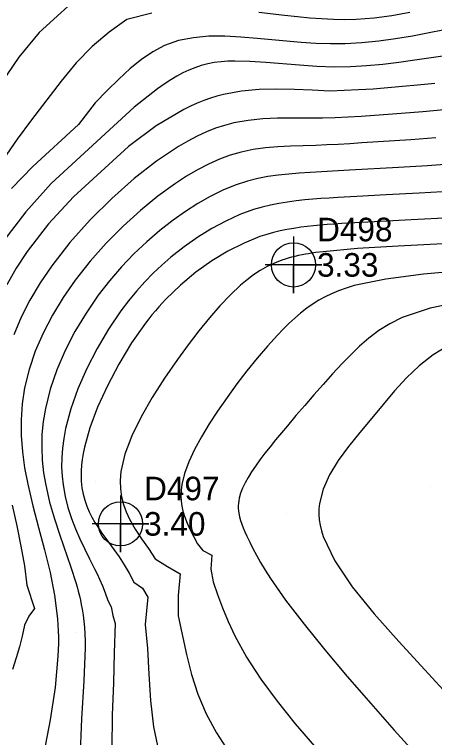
# Model space of a CAD drawing. Extents: x 2356077 to 2359823, y 225951 to 227822.
# Drawn here: x 2357044.1 to 2357088.7, y 227130.7 to 227207.4 of the extents above; entities that cross this region are included whole.
import ezdxf

# ---------------------------------------------------------------- set-up
doc = ezdxf.new("R2010")
doc.units = 0
for name, color, linetype in [('DTM Contours Major', 7, 'Continuous'), ('DTM Contours Minor', 7, 'Continuous'), ('Exist DTM Regular Point CELL', 7, 'Continuous'), ('Exist DTM Regular Point Cogo Elevation', 7, 'Continuous'), ('Exist DTM Regular Point Cogo Number', 7, 'Continuous'), ('PH Exist DTM Point', 7, 'Continuous')]:
    doc.layers.add(name, color=color, linetype=linetype)

msp = doc.modelspace()

# ---------------------------------------------------------------- linework, layer by layer
at = {"layer": 'DTM Contours Major'}
for points in [[(2357090.997, 227205.991), (2357088.098, 227205.414), (2357086.313, 227205.077), (2357084.528, 227204.776), (2357082.744, 227204.526), (2357080.959, 227204.344), (2357079.172, 227204.248), (2357077.62, 227204.243), (2357076.068, 227204.299), (2357074.516, 227204.401), (2357072.966, 227204.533), (2357069.876, 227204.826), (2357068.138, 227204.969), (2357066.421, 227205.053), (2357064.739, 227205.042), (2357063.108, 227204.9), (2357061.54, 227204.588), (2357060.051, 227204.07), (2357058.799, 227203.415), (2357057.593, 227202.589), (2357056.405, 227201.614), (2357055.208, 227200.51), (2357053.974, 227199.298), (2357052.677, 227197.999), (2357050.925, 227195.689), (2357046.073, 227191.244), (2357043.82, 227188.921)], [(2357091.164, 227191.559), (2357087.906, 227191.321), (2357084.837, 227191.133), (2357079.649, 227190.842), (2357075.47, 227190.591), (2357074.326, 227190.518), (2357073.205, 227190.431), (2357072.1, 227190.318), (2357071.006, 227190.164), (2357069.918, 227189.957), (2357068.83, 227189.683), (2357067.524, 227189.253), (2357066.212, 227188.713), (2357064.895, 227188.067), (2357063.577, 227187.32), (2357062.26, 227186.477), (2357060.945, 227185.543), (2357059.545, 227184.447), (2357058.161, 227183.255), (2357056.804, 227181.969), (2357055.488, 227180.593), (2357054.221, 227179.129), (2357053.017, 227177.58), (2357051.723, 227175.702), (2357050.547, 227173.74), (2357049.507, 227171.723), (2357048.624, 227169.675), (2357047.92, 227167.623), (2357047.413, 227165.593), (2357047.183, 227164.19), (2357047.056, 227162.807), (2357047.025, 227161.443), (2357047.085, 227160.094), (2357047.23, 227158.758), (2357047.454, 227157.432), (2357047.869, 227155.649), (2357048.38, 227153.885), (2357048.949, 227152.145), (2357050.114, 227148.761), (2357050.633, 227147.128), (2357050.768, 227146.659), (2357050.896, 227146.192), (2357051.015, 227145.725), (2357051.124, 227145.256), (2357051.224, 227144.782), (2357051.313, 227144.302), (2357051.412, 227143.677), (2357051.492, 227143.034), (2357051.555, 227142.367), (2357051.598, 227141.673), (2357051.623, 227140.946), (2357051.629, 227140.182), (2357051.485, 227136.687), (2357051.23, 227132.664), (2357051.078, 227128.269)], [(2357091.614, 227176.909), (2357088.195, 227176.199), (2357085.238, 227175.21), (2357083.932, 227174.566), (2357082.758, 227173.837), (2357081.69, 227173.037), (2357080.703, 227172.179), (2357079.774, 227171.278), (2357078.878, 227170.347), (2357077.854, 227169.246), (2357076.846, 227168.132), (2357075.858, 227167.017), (2357074.894, 227165.908), (2357073.961, 227164.817), (2357073.061, 227163.752), (2357072.423, 227162.99), (2357071.81, 227162.247), (2357071.226, 227161.524), (2357070.674, 227160.822), (2357070.159, 227160.139), (2357069.683, 227159.478), (2357069.27, 227158.866), (2357068.902, 227158.273), (2357068.581, 227157.698), (2357068.314, 227157.14), (2357068.104, 227156.6), (2357067.956, 227156.078), (2357067.903, 227155.802), (2357067.868, 227155.53), (2357067.852, 227155.261), (2357067.854, 227154.994), (2357067.873, 227154.727), (2357067.909, 227154.46), (2357067.986, 227154.087), (2357068.092, 227153.707), (2357068.226, 227153.315), (2357068.386, 227152.907), (2357068.569, 227152.48), (2357068.774, 227152.029), (2357069.067, 227151.411), (2357069.399, 227150.746), (2357069.778, 227150.03), (2357070.21, 227149.262), (2357070.704, 227148.439), (2357071.266, 227147.56), (2357072.875, 227145.268), (2357074.823, 227142.723), (2357077.029, 227139.999), (2357079.411, 227137.168), (2357081.888, 227134.304), (2357084.379, 227131.48), (2357086.13, 227129.507)]]:
    msp.add_lwpolyline(points, dxfattribs=at)
at = {"layer": 'DTM Contours Minor'}
for points in [[(2357051.745, 227210.011), (2357046.768, 227205.459), (2357044.597, 227202.817), (2357042.672, 227199.974)], [(2357058.691, 227207.493), (2357056.049, 227206.828), (2357054.187, 227205.477), (2357052.374, 227203.975), (2357050.696, 227202.216), (2357049.1, 227200.281), (2357045.957, 227196.202), (2357044.428, 227194.122), (2357042.96, 227191.978)], [(2357086.043, 227207.555), (2357084.136, 227207.208), (2357082.244, 227206.955), (2357080.355, 227206.815), (2357079.149, 227206.792), (2357077.931, 227206.816), (2357076.692, 227206.881), (2357075.423, 227206.98), (2357074.117, 227207.108), (2357072.764, 227207.258), (2357070.022, 227207.577)], [(2357089.764, 227202.967), (2357086.559, 227202.5), (2357084.858, 227202.271), (2357083.16, 227202.071), (2357081.461, 227201.915), (2357079.762, 227201.816), (2357078.06, 227201.788), (2357076.198, 227201.847), (2357074.35, 227201.972), (2357070.777, 227202.278), (2357069.091, 227202.389), (2357067.498, 227202.425), (2357066.752, 227202.404), (2357066.028, 227202.351), (2357065.32, 227202.26), (2357064.624, 227202.128), (2357063.934, 227201.948), (2357063.243, 227201.715), (2357062.626, 227201.461), (2357061.999, 227201.16), (2357061.358, 227200.814), (2357060.697, 227200.42), (2357060.012, 227199.979), (2357059.298, 227199.491), (2357056.829, 227197.513), (2357048.02, 227189.441), (2357045.329, 227186.443), (2357043.009, 227183.394)], [(2357088.672, 227200.046), (2357086.847, 227199.862), (2357085.262, 227199.71), (2357083.7, 227199.571), (2357082.153, 227199.454), (2357080.614, 227199.366), (2357079.076, 227199.314), (2357077.551, 227199.219), (2357075.689, 227199.35), (2357073.832, 227199.415), (2357071.96, 227199.45), (2357070.076, 227199.405), (2357068.185, 227199.231), (2357066.29, 227198.876), (2357065.6, 227198.693), (2357064.907, 227198.478), (2357064.211, 227198.23), (2357063.509, 227197.949), (2357062.8, 227197.634), (2357062.08, 227197.283), (2357059.158, 227195.566), (2357056.213, 227193.362), (2357050.386, 227188.023), (2357047.755, 227185.163), (2357045.494, 227182.211), (2357044.331, 227180.449), (2357043.327, 227178.702)], [(2357089.669, 227197.249), (2357087.401, 227197.047), (2357083.735, 227196.746), (2357082.287, 227196.635), (2357080.874, 227196.537), (2357079.488, 227196.457), (2357078.121, 227196.4), (2357076.765, 227196.369), (2357075.174, 227196.365), (2357073.59, 227196.372), (2357072.015, 227196.357), (2357070.452, 227196.287), (2357068.903, 227196.13), (2357067.371, 227195.853), (2357066.407, 227195.602), (2357065.446, 227195.287), (2357064.481, 227194.906), (2357063.506, 227194.458), (2357062.517, 227193.941), (2357061.506, 227193.352), (2357059.193, 227191.802), (2357056.819, 227189.952), (2357054.452, 227187.859), (2357052.162, 227185.583), (2357050.018, 227183.182), (2357048.089, 227180.713), (2357046.854, 227178.9), (2357045.773, 227177.079), (2357044.849, 227175.247), (2357044.084, 227173.402)], [(2357088.792, 227194.274), (2357086.125, 227194.078), (2357080.94, 227193.734), (2357079.675, 227193.656), (2357078.45, 227193.586), (2357077.256, 227193.527), (2357076.084, 227193.48), (2357073.381, 227193.393), (2357072.053, 227193.324), (2357070.74, 227193.209), (2357069.438, 227193.026), (2357068.147, 227192.755), (2357067, 227192.423), (2357065.855, 227192.002), (2357064.706, 227191.493), (2357063.549, 227190.897), (2357062.379, 227190.211), (2357061.19, 227189.438), (2357059.349, 227188.099), (2357057.489, 227186.581), (2357055.646, 227184.907), (2357053.856, 227183.103), (2357052.156, 227181.191), (2357050.58, 227179.197), (2357049.3, 227177.358), (2357048.161, 227175.482), (2357047.172, 227173.575), (2357046.346, 227171.648), (2357045.692, 227169.708), (2357045.222, 227167.764), (2357044.969, 227166.078), (2357044.853, 227164.391), (2357044.863, 227162.699), (2357044.988, 227160.998), (2357045.218, 227159.283), (2357045.543, 227157.551), (2357046.081, 227155.271), (2357046.697, 227152.953), (2357047.331, 227150.597), (2357047.918, 227148.201), (2357048.397, 227145.765), (2357048.706, 227143.287), (2357048.751, 227142.637), (2357048.781, 227141.983), (2357048.795, 227141.324), (2357048.795, 227140.658), (2357048.781, 227139.983), (2357048.752, 227139.3), (2357048.449, 227135.989), (2357047.926, 227132.546), (2357047.262, 227129.069)], [(2357090.749, 227188.64), (2357087.02, 227188.406), (2357083.546, 227188.223), (2357080.426, 227188.065), (2357078.421, 227187.952), (2357077.493, 227187.893), (2357076.605, 227187.829), (2357075.752, 227187.761), (2357074.927, 227187.687), (2357073.984, 227187.588), (2357073.064, 227187.472), (2357072.161, 227187.33), (2357071.267, 227187.155), (2357070.375, 227186.939), (2357069.478, 227186.674), (2357068.012, 227186.134), (2357066.529, 227185.458), (2357065.044, 227184.658), (2357063.571, 227183.744), (2357062.124, 227182.726), (2357060.718, 227181.616), (2357059.768, 227180.791), (2357058.845, 227179.921), (2357057.947, 227179.004), (2357057.074, 227178.034), (2357056.226, 227177.008), (2357055.402, 227175.922), (2357054.1, 227174), (2357052.891, 227171.952), (2357051.804, 227169.827), (2357050.867, 227167.672), (2357050.109, 227165.537), (2357049.559, 227163.469), (2357049.358, 227162.399), (2357049.223, 227161.361), (2357049.151, 227160.352), (2357049.14, 227159.371), (2357049.187, 227158.415), (2357049.289, 227157.482), (2357049.509, 227156.253), (2357049.811, 227155.065), (2357050.181, 227153.916), (2357050.604, 227152.809), (2357051.065, 227151.744), (2357051.551, 227150.721), (2357052.096, 227149.641), (2357052.636, 227148.578), (2357052.9, 227148.041), (2357053.156, 227147.495), (2357053.469, 227146.778), (2357053.76, 227146.027), (2357054.022, 227145.23), (2357054.379, 227144.553), (2357054.574, 227143.642), (2357054.807, 227142.77), (2357054.695, 227139.661), (2357054.628, 227136.481), (2357054.504, 227133.056), (2357054.459, 227129.536)], [(2357090.392, 227185.805), (2357086.179, 227185.577), (2357082.28, 227185.386), (2357078.834, 227185.195), (2357078.033, 227185.141), (2357077.268, 227185.084), (2357076.535, 227185.021), (2357075.831, 227184.953), (2357075.151, 227184.877), (2357074.493, 227184.793), (2357073.741, 227184.681), (2357073.008, 227184.553), (2357072.289, 227184.404), (2357071.578, 227184.231), (2357070.87, 227184.03), (2357070.159, 227183.799), (2357068.468, 227183.123), (2357066.756, 227182.266), (2357065.047, 227181.233), (2357063.364, 227180.032), (2357061.732, 227178.671), (2357060.172, 227177.157), (2357059.799, 227176.758), (2357059.432, 227176.35), (2357059.07, 227175.933), (2357058.714, 227175.505), (2357058.362, 227175.068), (2357058.016, 227174.62), (2357056.543, 227172.524), (2357055.188, 227170.292), (2357053.983, 227167.997), (2357052.957, 227165.713), (2357052.143, 227163.513), (2357051.57, 227161.472), (2357051.432, 227160.807), (2357051.326, 227160.169), (2357051.253, 227159.556), (2357051.212, 227158.968), (2357051.201, 227158.403), (2357051.22, 227157.859), (2357051.293, 227157.155), (2357051.416, 227156.484), (2357051.587, 227155.841), (2357051.801, 227155.223), (2357052.055, 227154.626), (2357052.347, 227154.044), (2357052.674, 227153.471), (2357053.031, 227152.904), (2357053.412, 227152.34), (2357053.815, 227151.773), (2357054.665, 227150.609), (2357055.224, 227149.83), (2357055.778, 227149.006), (2357056.308, 227148.122), (2357056.798, 227147.161), (2357057.692, 227146.507), (2357058.271, 227145.567), (2357058.005, 227142.684), (2357058.23, 227140.135), (2357058.387, 227137.416), (2357058.571, 227134.616), (2357058.884, 227131.828), (2357059.428, 227129.147)], [(2357089.567, 227183.047), (2357084.813, 227182.801), (2357080.501, 227182.539), (2357076.837, 227182.204), (2357076.052, 227182.102), (2357075.316, 227181.991), (2357074.965, 227181.931), (2357074.626, 227181.868), (2357074.239, 227181.789), (2357073.866, 227181.705), (2357073.506, 227181.616), (2357073.157, 227181.521), (2357072.818, 227181.419), (2357072.489, 227181.311), (2357071.683, 227181.001), (2357070.922, 227180.64), (2357070.193, 227180.227), (2357069.487, 227179.759), (2357068.794, 227179.234), (2357068.101, 227178.648), (2357067.019, 227177.627), (2357065.918, 227176.471), (2357064.802, 227175.193), (2357063.676, 227173.808), (2357062.544, 227172.327), (2357061.409, 227170.766), (2357060.043, 227168.784), (2357058.741, 227166.745), (2357057.566, 227164.692), (2357056.579, 227162.67), (2357055.843, 227160.72), (2357055.418, 227158.886), (2357055.338, 227157.957), (2357055.36, 227157.068), (2357055.476, 227156.217), (2357055.68, 227155.398), (2357055.964, 227154.606), (2357056.321, 227153.837), (2357056.919, 227152.797), (2357057.601, 227151.765), (2357058.328, 227150.718), (2357059.056, 227149.629), (2357060.368, 227148.814), (2357061.704, 227148.027), (2357061.493, 227145.736), (2357061.479, 227143.577), (2357062.367, 227139.485), (2357062.897, 227137.372), (2357063.577, 227135.269), (2357064.463, 227133.209), (2357065.553, 227131.189), (2357066.836, 227129.201)], [(2357091.873, 227180.212), (2357087.473, 227179.817), (2357083.504, 227179.308), (2357080.151, 227178.606), (2357079.287, 227178.345), (2357078.488, 227178.059), (2357077.746, 227177.748), (2357077.055, 227177.414), (2357076.406, 227177.056), (2357075.792, 227176.674), (2357075.114, 227176.203), (2357074.467, 227175.699), (2357073.84, 227175.163), (2357073.228, 227174.595), (2357072.622, 227173.992), (2357072.014, 227173.355), (2357070.946, 227172.175), (2357069.864, 227170.907), (2357068.781, 227169.569), (2357067.713, 227168.179), (2357066.671, 227166.753), (2357065.671, 227165.31), (2357064.771, 227163.933), (2357063.945, 227162.569), (2357063.218, 227161.232), (2357062.613, 227159.935), (2357062.156, 227158.692), (2357061.87, 227157.515), (2357061.794, 227156.911), (2357061.772, 227156.328), (2357061.8, 227155.763), (2357061.875, 227155.213), (2357061.994, 227154.676), (2357062.152, 227154.149), (2357062.431, 227153.428), (2357062.763, 227152.71), (2357063.133, 227151.979), (2357063.524, 227151.225), (2357064.115, 227150.529), (2357065.06, 227150.007), (2357064.957, 227148.53), (2357065.21, 227147.184), (2357065.673, 227145.852), (2357066.187, 227144.447), (2357066.781, 227142.98), (2357067.489, 227141.459), (2357068.74, 227139.208), (2357070.249, 227136.89), (2357071.976, 227134.53), (2357073.882, 227132.15), (2357075.927, 227129.773)], [(2357090.133, 227172.271), (2357088.5, 227171.274), (2357087.025, 227170.113), (2357085.672, 227168.823), (2357084.407, 227167.442), (2357083.195, 227166.006), (2357082.002, 227164.551), (2357080.752, 227163.042), (2357079.548, 227161.545), (2357078.452, 227160.051), (2357077.53, 227158.551), (2357076.843, 227157.037), (2357076.457, 227155.5), (2357076.402, 227154.935), (2357076.396, 227154.364), (2357076.439, 227153.786), (2357076.53, 227153.199), (2357076.671, 227152.6), (2357076.861, 227151.989), (2357078.087, 227149.423), (2357079.941, 227146.68), (2357082.258, 227143.807), (2357084.873, 227140.853), (2357087.622, 227137.866), (2357090.34, 227134.895)], [(2357043.891, 227155.341), (2357044.375, 227153.147), (2357044.832, 227150.993), (2357045.205, 227148.893), (2357045.451, 227146.852), (2357046.267, 227144.362), (2357045.677, 227143.559), (2357045.214, 227142.592), (2357044.969, 227141.451), (2357044.667, 227140.301), (2357044.32, 227139.128), (2357043.942, 227137.915)]]:
    msp.add_lwpolyline(points, dxfattribs=at)
at = {"layer": 'Exist DTM Regular Point CELL'}
for points in [[(2357073.705, 227183.804), (2357073.705, 227177.804), (2357073.705, 227180.804), (2357076.705, 227180.804), (2357070.705, 227180.804)], [(2357055.375, 227156.342), (2357055.375, 227150.342), (2357055.375, 227153.342), (2357058.375, 227153.342), (2357052.375, 227153.342)]]:
    msp.add_lwpolyline(points, dxfattribs=at)
for centre in [(2357073.705, 227180.804), (2357055.375, 227153.342)]:
    msp.add_circle(centre, 2.344, dxfattribs=at)
at = {"layer": 'PH Exist DTM Point'}
for p, q in [((2357064.418, 227201.454), (2357064.418, 227201.454)), ((2357059.272, 227175.858), (2357059.272, 227175.858)), ((2357052.755, 227157.787), (2357052.755, 227157.787)), ((2357088.187, 227157.34), (2357088.187, 227157.34)), ((2357072.983, 227154.459), (2357072.983, 227154.459)), ((2357050.604, 227141.784), (2357050.604, 227141.784))]:
    msp.add_line(p, q, dxfattribs=at)

# ---------------------------------------------------------------- texts
at = {"layer": 'Exist DTM Regular Point Cogo Elevation'}
for s, p in [('3.33', (2357076.205, 227179.554)), ('3.40', (2357057.875, 227152.092))]:
    msp.add_text(s, height=2.5, dxfattribs=at).set_placement(p)
at = {"layer": 'Exist DTM Regular Point Cogo Number'}
for s, p in [('D498', (2357076.205, 227183.304)), ('D497', (2357057.875, 227155.842))]:
    msp.add_text(s, height=2.5, dxfattribs=at).set_placement(p)

doc.saveas('drawing.dxf')
